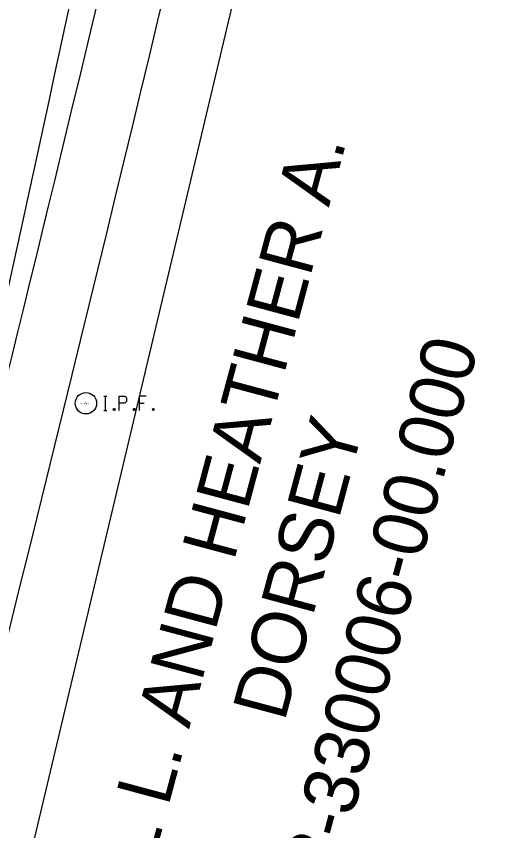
# Model space of a CAD drawing. Extents: x 1957117 to 1971063, y 701601 to 715861.
# Drawn here: x 1963143.8 to 1963289.4, y 704613 to 704853.2 of the extents above; entities that cross this region are included whole.
import ezdxf

# ---------------------------------------------------------------- set-up
doc = ezdxf.new("R2010")
doc.units = 0
for name, color, linetype in [('HY_X_Water_Edge', 7, 'Continuous'), ('PV_P_Shoulder', 7, 'Continuous'), ('RS_Raster1', 7, 'Continuous'), ('RW_X_Fee_RW', 7, 'Continuous'), ('SC_Scratch1', 7, 'Continuous'), ('SC_Shading3', 7, 'Continuous'), ('SC_Shading5', 7, 'Continuous'), ('SV_X_Text', 7, 'Continuous')]:
    doc.layers.add(name, color=color, linetype=linetype)

msp = doc.modelspace()

# ---------------------------------------------------------------- linework, layer by layer
at = {"layer": 'HY_X_Water_Edge'}
msp.add_spline([(1963191.72, 701994.05), (1963062.05, 702441.17), (1962863.49, 703169.36), (1962827.53, 703438.69), (1962823.21, 703537.41), (1962817.96, 703593.87), (1962817.97, 703697.32), (1962828.58, 703804.23), (1962836.46, 703844.73), (1962850.69, 703896), (1962867.25, 703938.85), (1962873.85, 703992.35), (1962884.14, 704091.37), (1962891.24, 704140.85), (1962897.38, 704180.53), (1962905.47, 704230.98), (1962943.95, 704328.02), (1962948.54, 704378.84), (1962964.11, 704426.26), (1963004.89, 704570.73), (1963042.05, 704716.52), (1963062.04, 704814.42), (1963072.17, 704860.24), (1963090.02, 704956.8), (1963107.07, 705031.78), (1963133.77, 705105.74), (1963148.69, 705206.74), (1963175.48, 705301.06), (1963191.64, 705353.42), (1963210.99, 705447.29), (1963219.53, 705497.27), (1963230.12, 705549.47), (1963251.05, 705591.16), (1963275.29, 705693.43), (1963292.98, 705784.03), (1963302.84, 705839.65), (1963335.13, 705936.77), (1963359.75, 706046.75), (1963389.13, 706177.3), (1963417.83, 706273.46), (1963475.87, 706451.9), (1963533.78, 706640.53), (1963553.86, 706696.98), (1963580.18, 706715.43), (1963609.17, 706718.73), (1963617.06, 706714.69), (1963619.45, 706694.68), (1963564.28, 706533.07), (1963531.85, 706395.23), (1963434.4, 706006.96), (1963354.09, 705679.19), (1963237.51, 705206.07), (1963167.37, 704892.96), (1963059.15, 704434.18), (1962907.91, 703908.74), (1962877.46, 703703.33), (1962898.36, 703412.12), (1962942.65, 703052.27), (1963048.96, 702674.87), (1963191.47, 702189.67), (1963245.4, 702019.83)], degree=3, dxfattribs=at)
at = {"layer": 'RW_X_Fee_RW'}
msp.add_lwpolyline([(1962955.47, 703906.55), (1963081.97, 704337.91), (1963094.26, 704379.98), (1963240.83, 704996.51), (1963596.35, 706452.94), (1963667.93, 706684.43), (1963852.08, 707071.04), (1963864.09, 707065.86), (1963880.75, 707102.79), (1963869.86, 707108.37), (1963921.52, 707183.89)], dxfattribs=at)
at = {"layer": 'SC_Shading3'}
for points in [[(1963169.6, 704741.17), (1963170.52, 704741.17)], [(1963170.06, 704736.97), (1963170.06, 704741.17)], [(1963174.17, 704736.97), (1963174.17, 704741.17), (1963175.56, 704741.17), (1963175.7, 704741.14), (1963175.9, 704741.07), (1963175.99, 704741.01), (1963176.08, 704740.94), (1963176.19, 704740.77), (1963176.28, 704740.61), (1963176.34, 704740.34), (1963176.34, 704739.95), (1963176.31, 704739.81), (1963176.25, 704739.62), (1963176.14, 704739.39), (1963176.02, 704739.29), (1963175.93, 704739.22), (1963175.79, 704739.15), (1963175.56, 704739.12), (1963174.17, 704739.12)], [(1963182.07, 704741.17), (1963180.07, 704741.17), (1963180.07, 704736.97)], [(1963180.07, 704739.12), (1963181.49, 704739.12)], [(1963169.6, 704736.97), (1963170.52, 704736.97)], [(1963172.58, 704737.53), (1963172.72, 704737.53), (1963172.81, 704737.47), (1963172.89, 704737.34), (1963172.89, 704737.17), (1963172.81, 704737.04), (1963172.72, 704736.97), (1963172.58, 704736.97), (1963172.49, 704737.04), (1963172.4, 704737.17), (1963172.4, 704737.34), (1963172.49, 704737.47), (1963172.58, 704737.53)], [(1963178.48, 704737.53), (1963178.62, 704737.53), (1963178.71, 704737.47), (1963178.8, 704737.34), (1963178.8, 704737.17), (1963178.71, 704737.04), (1963178.62, 704736.97), (1963178.48, 704736.97), (1963178.39, 704737.04), (1963178.31, 704737.17), (1963178.31, 704737.34), (1963178.39, 704737.47), (1963178.48, 704737.53)], [(1963184.12, 704737.53), (1963184.27, 704737.53), (1963184.35, 704737.47), (1963184.44, 704737.34), (1963184.44, 704737.17), (1963184.35, 704737.04), (1963184.27, 704736.97), (1963184.12, 704736.97), (1963184.03, 704737.04), (1963183.95, 704737.17), (1963183.95, 704737.34), (1963184.03, 704737.47), (1963184.12, 704737.53)]]:
    msp.add_lwpolyline(points, dxfattribs=at)
msp.add_circle((1963164.31, 704739.07), 3.15, dxfattribs=at)
at = {"layer": 'SC_Shading5'}
for points in [[(1963026.91, 704294.12), (1963138.82, 704737.79), (1963251.68, 705213.96), (1963374.31, 705730.11), (1963454.78, 706045.59), (1963517.24, 706296.71), (1963562.76, 706479.26), (1963580.13, 706553.8), (1963589.68, 706586.99)], [(1963609.91, 706579.7), (1963587.28, 706499.15), (1963552.06, 706354.01), (1963480.91, 706069.23), (1963357.4, 705576.87), (1963272.75, 705226.93), (1963210.25, 704956.48), (1963044.97, 704288.88)]]:
    msp.add_spline(points, degree=3, dxfattribs=at)

# ---------------------------------------------------------------- texts
at = {"layer": 'PV_P_Shoulder'}
msp.add_text('887.09', height=0.35, dxfattribs=at).set_placement((1963162.64, 704738.72))
at = {"layer": 'RS_Raster1'}
msp.add_text('4', height=0.35, dxfattribs=at).set_placement((1963164.12, 704739.07))
at = {"layer": 'SC_Scratch1'}
msp.add_text('IPIN', height=0.35, dxfattribs=at).set_placement((1963164.31, 704738.72))
at = {"layer": 'SV_X_Text'}
for s, p in [('RANDALL L. AND HEATHER A. ', (1963161.51, 704518.78)), ('APN 73-330006-00.000', (1963222.06, 704538.71)), ('DORSEY ', (1963222.89, 704644.84))]:
    msp.add_text(s, height=16, rotation=75, dxfattribs=at).set_placement(p)

doc.saveas('drawing.dxf')
